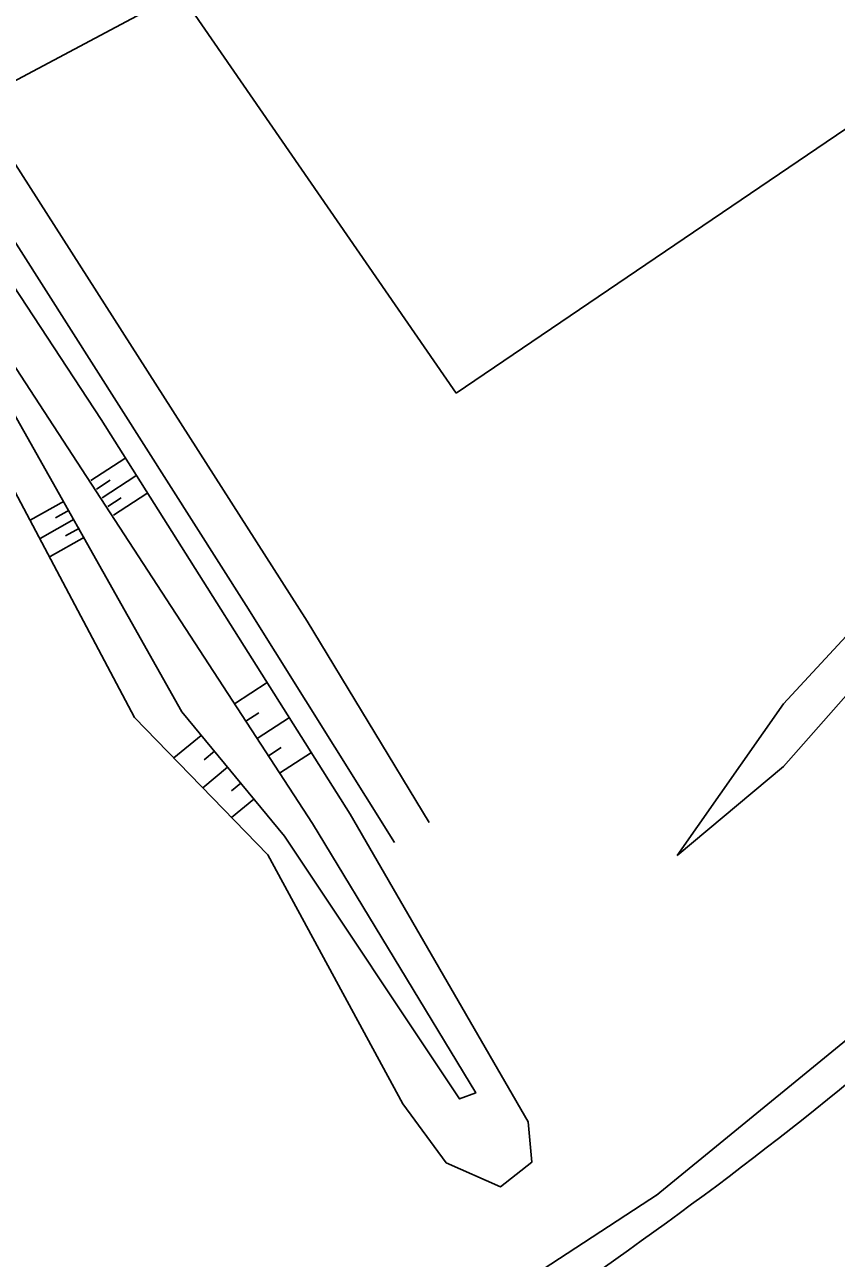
# Model space of a CAD drawing. Extents: x -469926 to -462499, y -1098642 to -1092733.
# Drawn here: x -465894.9 to -465835.9, y -1095925.8 to -1095836.3 of the extents above; entities that cross this region are included whole.
import ezdxf

# ---------------------------------------------------------------- set-up
doc = ezdxf.new("R2010")
doc.units = 0
for name, color, linetype in [('Vrstva 1', 7, 'Continuous'), ('Vrstva 10', 7, 'Continuous'), ('Vrstva 12', 7, 'Continuous'), ('Vrstva 13', 7, 'Continuous'), ('Vrstva 48', 7, 'Continuous'), ('Vrstva 55', 7, 'Continuous'), ('Vrstva 62', 7, 'Continuous')]:
    doc.layers.add(name, color=color, linetype=linetype)

msp = doc.modelspace()

# ---------------------------------------------------------------- linework, layer by layer
at = {"layer": 'Vrstva 1'}
msp.add_lwpolyline([(-465848.852, -1095921.165), (-465885.567, -1095945.146), (-465882.423, -1095950.612)], dxfattribs=at)
msp.add_lwpolyline([(-465848.852, -1095921.165), (-465885.567, -1095945.146), (-465882.423, -1095950.612)], dxfattribs=at)
msp.add_spline([(-466000, -1095998.7), (-465974.1, -1095990.037), (-465937.433, -1095975.147), (-465901.438, -1095957.096), (-465864.11, -1095934.209), (-465834.84, -1095912.893), (-465823.015, -1095902.786), (-465804.061, -1095886.584), (-465780.982, -1095863.266), (-465775.781, -1095858.01)], degree=3, dxfattribs=at)
at = {"layer": 'Vrstva 10'}
msp.add_line((-465801.792, -1095790.428), (-465903.302, -1095844.471), dxfattribs=at)
at = {"layer": 'Vrstva 12'}
for p, q in [((-465936.365, -1095757.471), (-465863.553, -1095863.051)), ((-465863.553, -1095863.051), (-465825.529, -1095837.251))]:
    msp.add_line(p, q, dxfattribs=at)
at = {"layer": 'Vrstva 13'}
for points in [[(-465725.124, -1095773.69), (-465731.083, -1095770.643), (-465737.306, -1095768.943), (-465744.388, -1095768.752), (-465753.392, -1095770.491), (-465774.436, -1095776.17), (-465804.42, -1095784.289), (-465857.81, -1095799.241), (-465876.937, -1095806.252), (-465888.375, -1095812.085), (-465898.457, -1095818.323), (-465902.347, -1095822), (-465903.923, -1095826.471), (-465903.648, -1095830.838), (-465902.613, -1095834.901), (-465899.413, -1095840.431), (-465874.372, -1095879.591), (-465865.495, -1095894.209)], [(-465868.021, -1095895.662), (-465878.794, -1095878.447), (-465904.401, -1095838.227), (-465908.095, -1095834.265), (-465911.923, -1095832.463), (-465915.467, -1095832.018), (-465918.728, -1095832.703), (-465945.249, -1095850.472), (-465970.507, -1095868.562), (-466000, -1095888.706)]]:
    msp.add_lwpolyline(points, dxfattribs=at)
at = {"layer": 'Vrstva 48'}
for points in [[(-465890.057, -1095869.378), (-465887.6, -1095867.786)], [(-465889.649, -1095870.007), (-465888.669, -1095869.372)], [(-465889.242, -1095870.637), (-465886.796, -1095869.053)], [(-465888.834, -1095871.266), (-465887.858, -1095870.635)], [(-465888.426, -1095871.896), (-465885.993, -1095870.32)], [(-465892.004, -1095870.88), (-465894.473, -1095872.275)], [(-465891.636, -1095871.533), (-465892.626, -1095872.093)], [(-465891.267, -1095872.186), (-465893.752, -1095873.591)], [(-465890.898, -1095872.839), (-465891.896, -1095873.403)], [(-465890.529, -1095873.492), (-465893.032, -1095874.906)], [(-465879.633, -1095885.603), (-465877.253, -1095884.052)], [(-465879.633, -1095885.603), (-465877.253, -1095884.052)], [(-465878.814, -1095886.86), (-465877.869, -1095886.244)], [(-465878.814, -1095886.86), (-465877.869, -1095886.244)], [(-465877.995, -1095888.116), (-465875.65, -1095886.589)], [(-465877.995, -1095888.116), (-465875.65, -1095886.589)], [(-465882.047, -1095887.885), (-465884.034, -1095889.528)], [(-465882.047, -1095887.885), (-465884.034, -1095889.528)], [(-465881.091, -1095889.041), (-465881.85, -1095889.668)], [(-465881.091, -1095889.041), (-465881.85, -1095889.668)], [(-465877.176, -1095889.373), (-465876.246, -1095888.767)], [(-465877.176, -1095889.373), (-465876.246, -1095888.767)], [(-465876.357, -1095890.63), (-465874.048, -1095889.125)], [(-465876.357, -1095890.63), (-465874.048, -1095889.125)], [(-465880.135, -1095890.197), (-465881.939, -1095891.689)], [(-465880.135, -1095890.197), (-465881.939, -1095891.689)], [(-465879.179, -1095891.353), (-465879.865, -1095891.919)], [(-465879.179, -1095891.353), (-465879.865, -1095891.919)], [(-465878.224, -1095892.509), (-465879.845, -1095893.849)], [(-465878.224, -1095892.509), (-465879.845, -1095893.849)]]:
    msp.add_lwpolyline(points, dxfattribs=at)
at = {"layer": 'Vrstva 55'}
msp.add_line((-465848.947, -1095923.171), (-465848.947, -1095923.171), dxfattribs=at)
msp.add_line((-465848.947, -1095923.171), (-465848.947, -1095923.171), dxfattribs=at)
for points in [[(-465609.888, -1095625.282), (-465638.963, -1095671.505), (-465681.941, -1095731.193), (-465731.933, -1095800.622), (-465757.477, -1095836.099), (-465808.227, -1095887.932), (-465849.014, -1095921.297)], [(-465877.223, -1095896.554), (-465886.885, -1095886.588), (-465902.564, -1095857.066), (-465913.536, -1095842.595), (-465907.013, -1095838.024), (-465889.321, -1095864.945), (-465871.226, -1095893.594)], [(-465873.974, -1095894.288), (-465908.847, -1095840.778), (-465911.053, -1095842.672), (-465898.849, -1095858.872), (-465883.459, -1095886.177), (-465876.002, -1095895.196)], [(-465847.499, -1095896.602), (-465839.778, -1095890.151), (-465823.643, -1095871.854), (-465817.822, -1095867.939), (-465810.281, -1095856.254), (-465805.727, -1095845.996), (-465803.007, -1095842.352), (-465806.871, -1095844.402), (-465809.996, -1095848.389), (-465811.971, -1095854.061), (-465824.908, -1095869.558), (-465839.771, -1095885.594), (-465847.499, -1095896.602)], [(-465871.226, -1095893.594), (-465858.324, -1095915.952), (-465858.053, -1095918.869), (-465860.318, -1095920.657), (-465864.265, -1095918.924), (-465867.413, -1095914.623), (-465877.223, -1095896.554)], [(-465871.226, -1095893.594), (-465858.324, -1095915.952), (-465858.053, -1095918.869), (-465860.318, -1095920.657), (-465864.265, -1095918.924), (-465867.413, -1095914.623), (-465877.223, -1095896.554)], [(-465873.974, -1095894.288), (-465862.116, -1095913.844), (-465863.299, -1095914.272), (-465876.002, -1095895.196)], [(-465873.974, -1095894.288), (-465862.116, -1095913.844), (-465863.299, -1095914.272), (-465876.002, -1095895.196)]]:
    msp.add_lwpolyline(points, dxfattribs=at)
for points in [[(-465846.596, -1096098.023), (-465845.797, -1096091.418), (-465838.132, -1096060.208), (-465823.619, -1096020.294), (-465808.734, -1095979.352), (-465795.085, -1095943.03), (-465782.834, -1095920.008)], [(-465880.415, -1096134.491), (-465879.022, -1096106.337), (-465872.843, -1096065.655), (-465860.713, -1096022.547), (-465847.801, -1095991.323), (-465830.149, -1095958.174), (-465808.096, -1095925.467)]]:
    msp.add_spline(points, degree=3, dxfattribs=at)
at = {"layer": 'Vrstva 62'}
for points in [[(-465877.223, -1095896.554), (-465886.885, -1095886.588), (-465902.564, -1095857.066), (-465913.536, -1095842.595), (-465907.013, -1095838.024), (-465889.321, -1095864.945), (-465871.226, -1095893.594)], [(-465873.974, -1095894.288), (-465908.847, -1095840.778), (-465911.053, -1095842.672), (-465898.849, -1095858.872), (-465883.459, -1095886.177), (-465876.002, -1095895.196)], [(-465879.633, -1095885.603), (-465877.253, -1095884.052)], [(-465879.633, -1095885.603), (-465877.253, -1095884.052)], [(-465878.814, -1095886.86), (-465877.869, -1095886.244)], [(-465878.814, -1095886.86), (-465877.869, -1095886.244)], [(-465877.995, -1095888.116), (-465875.65, -1095886.589)], [(-465877.995, -1095888.116), (-465875.65, -1095886.589)], [(-465882.047, -1095887.885), (-465884.034, -1095889.528)], [(-465882.047, -1095887.885), (-465884.034, -1095889.528)], [(-465881.091, -1095889.041), (-465881.85, -1095889.668)], [(-465881.091, -1095889.041), (-465881.85, -1095889.668)], [(-465877.176, -1095889.373), (-465876.246, -1095888.767)], [(-465877.176, -1095889.373), (-465876.246, -1095888.767)], [(-465876.357, -1095890.63), (-465874.048, -1095889.125)], [(-465876.357, -1095890.63), (-465874.048, -1095889.125)], [(-465880.135, -1095890.197), (-465881.939, -1095891.689)], [(-465880.135, -1095890.197), (-465881.939, -1095891.689)], [(-465879.179, -1095891.353), (-465879.865, -1095891.919)], [(-465879.179, -1095891.353), (-465879.865, -1095891.919)], [(-465878.224, -1095892.509), (-465879.845, -1095893.849)], [(-465878.224, -1095892.509), (-465879.845, -1095893.849)]]:
    msp.add_lwpolyline(points, dxfattribs=at)

doc.saveas('drawing.dxf')
